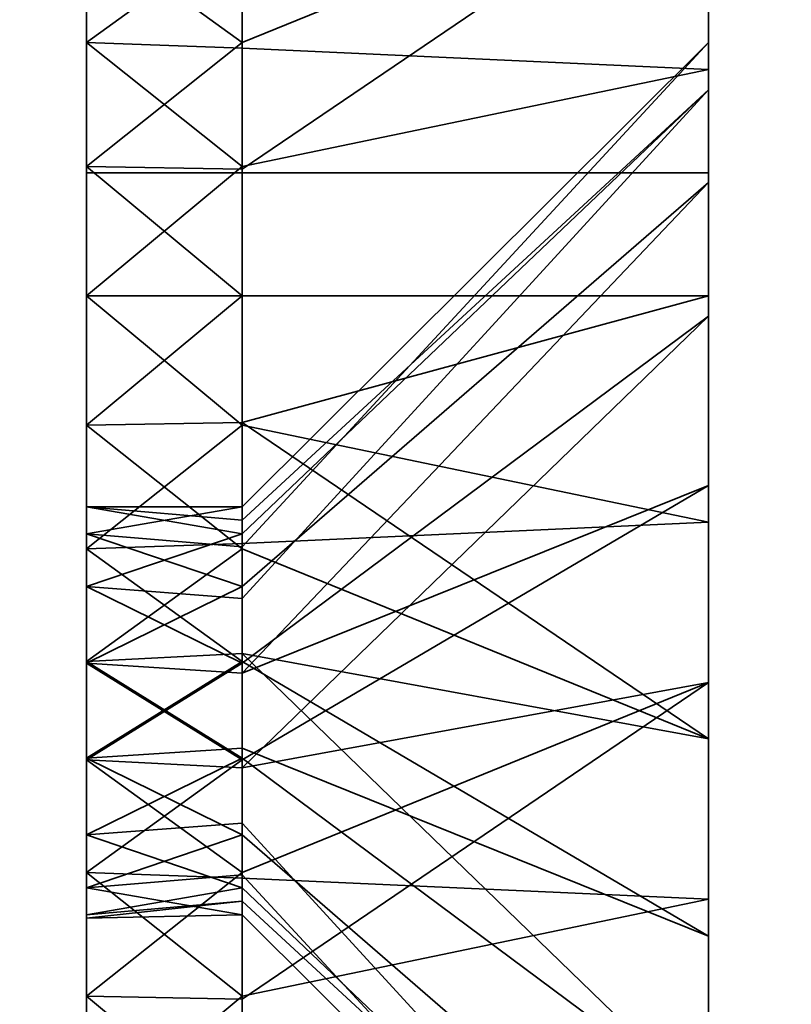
# Model space of a CAD drawing. Header units: millimetres. Extents: x -625 to 3625, y -115 to 71.
# Tile 957 of 1056: x 3405 to 3409, y -26 to -21. Entities that reach past the tile are written whole.
import ezdxf

# ---------------------------------------------------------------- set-up
doc = ezdxf.new("R2010")
doc.units = ezdxf.units.MM
doc.layers.add('151', color=7, linetype='Continuous', true_color=0xffffff)

# ---------------------------------------------------------------- blocks, each defined once
blk = doc.blocks.new('UG_SURFACE_003')
at = {"layer": '151', "color": 252, "linetype": 'Continuous', "lineweight": 35}
for points in [[(3625, -31, 2234.9999), (3625, 69, 2234.9999), (2275.0001, 69, 2234.9999), (2275.0001, -31, 2234.9999)], [(2425, -31, 2085), (2425, 69, 2085), (3474.9999, 69, 2085), (3474.9999, -31, 2085)]]:
    blk.add_3dface(points, dxfattribs=at)
blk = doc.blocks.new('UG_SURFACE_152')
at = {"layer": '151', "color": 252, "linetype": 'Continuous', "lineweight": 35}
for points in [[(3405.4999, -14.5, 413), (3405.4999, -21.2798, 347.7407), (3405.4999, -24.7366, 410.5729), (3405.4999, -23.9019, 411.5)], [(3405.4999, -23.9019, 411.5), (3405.4999, -23.5164, 412.6864), (3405.4999, -14.5, 413)], [(3405.4999, -23.5164, 412.6864), (3405.4999, -23.6468, 413.927), (3405.4999, -15.4134, 417.5922), (3405.4999, -14.5, 413)], [(3405.4999, -23.1237, 342.0655), (3405.4999, -21.8763, 342.0655), (3405.4999, -14.5, 328), (3405.4999, -31.5, 328)], [(3405.4999, -21.8763, 342.0655), (3405.4999, -20.7366, 342.573), (3405.4999, -14.5, 328)], [(3405.4999, -20.2706, 347.0074), (3405.4999, -21.2798, 347.7407), (3405.4999, -14.5, 413)], [(3405.4999, -14.5, 328), (3405.4999, -14.5, 277), (3405.4999, -23.6468, 277.927), (3405.4999, -24.2706, 279.0074)], [(3405.4999, -23.9019, 275.5), (3405.4999, -23.5164, 276.6864), (3405.4999, -14.5, 277), (3405.4999, -15.4134, 272.4078)], [(3405.4999, -23.5164, 276.6864), (3405.4999, -23.6468, 277.927), (3405.4999, -14.5, 277)], [(3405.4999, -31.5, 328), (3405.4999, -14.5, 328), (3405.4999, -25.2798, 279.7406), (3405.4999, -26.5, 280)], [(3405.4999, -24.2706, 279.0074), (3405.4999, -25.2798, 279.7406), (3405.4999, -14.5, 328)], [(3408.5, -14.5, 413), (3408.5, -21.2788, 413.5488), (3408.5, -21.507, 411.3777)], [(3408.5, -21.507, 411.3777), (3408.5, -22.5985, 409.4871), (3408.5, -19.4141, 349.2473), (3408.5, -14.5, 413)], [(3408.5, -21.9534, 415.625), (3408.5, -21.2788, 413.5488), (3408.5, -14.5, 413), (3408.5, -15.4134, 417.5922)], [(3408.5, -29.5, 328), (3408.5, -14.5, 328), (3408.5, -20.3646, 340.2039), (3408.5, -22.5, 339.75)], [(3408.5, -15.4134, 272.4078), (3408.5, -14.5, 277), (3408.5, -21.2788, 277.5488), (3408.5, -21.507, 275.3777)], [(3408.5, -14.5, 277), (3408.5, -14.5, 328), (3408.5, -23.4141, 281.2473), (3408.5, -21.9534, 279.625)], [(3408.5, -21.9534, 279.625), (3408.5, -21.2788, 277.5488), (3408.5, -14.5, 277)], [(3408.5, -26.5, 282.25), (3408.5, -25.4085, 282.1353), (3408.5, -14.5, 328), (3408.5, -29.5, 328)], [(3408.5, -25.4085, 282.1353), (3408.5, -23.4141, 281.2473), (3408.5, -14.5, 328)], [(3405.4999, -18.0147, 421.4853), (3405.4999, -15.4134, 417.5922), (3405.4999, -23.6468, 413.927), (3405.4999, -24.2706, 415.0074)], [(3405.4999, -15.4134, 272.4078), (3405.4999, -18.0147, 268.5147), (3405.4999, -24.7366, 274.5729), (3405.4999, -23.9019, 275.5)], [(3408.5, -15.4134, 417.5922), (3408.5, -18.0147, 421.4853), (3408.5, -23.4141, 417.2473), (3408.5, -21.9534, 415.625)], [(3408.5, -21.507, 275.3777), (3408.5, -22.5985, 273.4871), (3408.5, -18.0147, 268.5147), (3408.5, -15.4134, 272.4078)], [(3405.4999, -24.2706, 415.0074), (3405.4999, -25.2798, 415.7406), (3405.4999, -21.9078, 424.0865), (3405.4999, -18.0147, 421.4853)], [(3405.4999, -25.8763, 274.0656), (3405.4999, -24.7366, 274.5729), (3405.4999, -18.0147, 268.5147), (3405.4999, -21.9078, 265.9135)], [(3405.4999, -21.9078, 424.0865), (3408.5, -21.9078, 424.0865), (3408.5, -18.0147, 421.4853), (3405.4999, -18.0147, 421.4853)], [(3408.5, -21.9078, 265.9135), (3405.4999, -21.9078, 265.9135), (3405.4999, -18.0147, 268.5147), (3408.5, -18.0147, 268.5147)], [(3408.5, -25.4085, 418.1353), (3408.5, -23.4141, 417.2473), (3408.5, -18.0147, 421.4853), (3408.5, -21.9078, 424.0865)], [(3408.5, -22.5985, 273.4871), (3408.5, -24.3646, 272.2039), (3408.5, -21.9078, 265.9135), (3408.5, -18.0147, 268.5147)], [(3406.25, -20.7752, 342.626), (3406.25, -21.2798, 342.2594), (3408.5, -20.3646, 340.2039), (3408.5, -18.5985, 341.4871)], [(3406.25, -21.3065, 347.6807), (3406.25, -20.7366, 347.427), (3408.5, -19.4141, 349.2473), (3408.5, -21.4085, 350.1353)], [(3408.5, -21.4085, 350.1353), (3408.5, -19.4141, 349.2473), (3408.5, -24.3646, 408.2039)], [(3408.5, -22.5985, 409.4871), (3408.5, -24.3646, 408.2039), (3408.5, -19.4141, 349.2473)], [(3406.25, -20.7366, 347.427), (3405.4999, -21.2798, 347.7407), (3405.4999, -20.2706, 347.0074)], [(3408.5, -20.3646, 340.2039), (3406.25, -21.2798, 342.2594), (3406.25, -21.8899, 342.1297)], [(3406.25, -21.8899, 342.1297), (3406.25, -22.5, 342), (3408.5, -22.5, 339.75), (3408.5, -20.3646, 340.2039)], [(3406.25, -21.2798, 342.2594), (3405.4999, -20.7366, 342.573), (3405.4999, -21.8763, 342.0655)], [(3406.25, -20.7366, 347.427), (3406.25, -21.3065, 347.6807), (3405.4999, -21.2798, 347.7407)], [(3406.25, -21.2798, 342.2594), (3406.25, -20.7752, 342.626), (3405.4999, -20.7366, 342.573)], [(3405.4999, -25.8763, 410.0656), (3405.4999, -21.2798, 347.7407), (3405.4999, -22.5, 348)], [(3405.4999, -25.8763, 410.0656), (3405.4999, -24.7366, 410.5729), (3405.4999, -21.2798, 347.7407)], [(3405.4999, -21.8763, 342.0655), (3406.25, -21.8899, 342.1297), (3406.25, -21.2798, 342.2594)], [(3405.4999, -22.5, 348), (3405.4999, -21.2798, 347.7407), (3406.25, -21.8763, 347.9345)], [(3405.4999, -21.2798, 347.7407), (3406.25, -21.3065, 347.6807), (3406.25, -21.8763, 347.9345)], [(3408.5, -21.507, 275.3777), (3408.5, -21.2788, 277.5488), (3406.25, -23.5164, 277.3136), (3406.25, -23.5816, 276.6933)], [(3408.5, -21.2788, 277.5488), (3408.5, -21.9534, 279.625), (3406.25, -23.9019, 278.5), (3406.25, -23.7092, 277.9068)], [(3406.25, -23.7092, 277.9068), (3406.25, -23.5164, 277.3136), (3408.5, -21.2788, 277.5488)], [(3408.5, -21.507, 411.3777), (3408.5, -21.2788, 413.5488), (3406.25, -23.5164, 413.3136), (3406.25, -23.5816, 412.6933)], [(3408.5, -21.2788, 413.5488), (3408.5, -21.9534, 415.625), (3406.25, -23.9019, 414.5), (3406.25, -23.7092, 413.9068)], [(3406.25, -23.7092, 413.9068), (3406.25, -23.5164, 413.3136), (3408.5, -21.2788, 413.5488)], [(3408.5, -21.4085, 350.1353), (3406.25, -21.8763, 347.9345), (3406.25, -21.3065, 347.6807)], [(3406.25, -22.5, 348), (3406.25, -21.8763, 347.9345), (3408.5, -21.4085, 350.1353), (3408.5, -22.5, 350.25)], [(3408.5, -22.5, 350.25), (3408.5, -21.4085, 350.1353), (3408.5, -24.3646, 408.2039)], [(3408.5, -21.507, 275.3777), (3406.25, -23.6468, 276.0729), (3406.25, -23.9587, 275.5328)], [(3406.25, -23.5816, 276.6933), (3406.25, -23.6468, 276.0729), (3408.5, -21.507, 275.3777)], [(3406.25, -23.9587, 275.5328), (3406.25, -24.2706, 274.9926), (3408.5, -22.5985, 273.4871), (3408.5, -21.507, 275.3777)], [(3408.5, -21.507, 411.3777), (3406.25, -23.6468, 412.073), (3406.25, -23.9587, 411.5328)], [(3406.25, -23.5816, 412.6933), (3406.25, -23.6468, 412.073), (3408.5, -21.507, 411.3777)], [(3406.25, -23.9587, 411.5328), (3406.25, -24.2706, 410.9926), (3408.5, -22.5985, 409.4871), (3408.5, -21.507, 411.3777)], [(3405.4999, -21.8763, 342.0655), (3405.4999, -23.1237, 342.0655), (3406.25, -22.5, 342)], [(3406.25, -21.8763, 347.9345), (3406.25, -22.5, 348), (3405.4999, -22.5, 348)], [(3406.25, -22.5, 342), (3406.25, -21.8899, 342.1297), (3405.4999, -21.8763, 342.0655)], [(3405.4999, -26.5, 425), (3405.4999, -21.9078, 424.0865), (3405.4999, -25.2798, 415.7406), (3405.4999, -26.5, 416)], [(3405.4999, -27.1237, 274.0656), (3405.4999, -25.8763, 274.0656), (3405.4999, -21.9078, 265.9135), (3405.4999, -26.5, 265)], [(3405.4999, -26.5, 425), (3408.5, -26.5, 425), (3408.5, -21.9078, 424.0865), (3405.4999, -21.9078, 424.0865)], [(3408.5, -26.5, 265), (3405.4999, -26.5, 265), (3405.4999, -21.9078, 265.9135), (3408.5, -21.9078, 265.9135)], [(3408.5, -26.5, 418.25), (3408.5, -25.4085, 418.1353), (3408.5, -21.9078, 424.0865), (3408.5, -26.5, 425)], [(3408.5, -26.5, 265), (3408.5, -21.9078, 265.9135), (3408.5, -24.3646, 272.2039), (3408.5, -26.5, 271.75)], [(3406.25, -24.3193, 278.9635), (3406.25, -23.9019, 278.5), (3408.5, -21.9534, 279.625), (3408.5, -23.4141, 281.2473)], [(3406.25, -24.3193, 414.9635), (3406.25, -23.9019, 414.5), (3408.5, -21.9534, 415.625), (3408.5, -23.4141, 417.2473)], [(3405.4999, -22.5, 348), (3405.4999, -23.7202, 347.7407), (3405.4999, -27.1237, 410.0656), (3405.4999, -25.8763, 410.0656)], [(3405.4999, -22.5, 348), (3406.25, -22.5, 348), (3406.25, -23.1237, 347.9345)], [(3406.25, -23.1237, 347.9345), (3405.4999, -23.7202, 347.7407), (3405.4999, -22.5, 348)], [(3405.4999, -23.1237, 342.0655), (3406.25, -23.1101, 342.1297), (3406.25, -22.5, 342)], [(3408.5, -22.5, 350.25), (3408.5, -23.5915, 350.1353), (3406.25, -23.1237, 347.9345), (3406.25, -22.5, 348)], [(3408.5, -22.5, 339.75), (3406.25, -22.5, 342), (3406.25, -23.1101, 342.1297)], [(3406.25, -23.1101, 342.1297), (3406.25, -23.7202, 342.2594), (3408.5, -24.6354, 340.2039), (3408.5, -22.5, 339.75)], [(3408.5, -24.3646, 408.2039), (3408.5, -26.5, 407.75), (3408.5, -23.5915, 350.1353), (3408.5, -22.5, 350.25)], [(3408.5, -22.5, 339.75), (3408.5, -24.6354, 340.2039), (3408.5, -29.5, 328)], [(3408.5, -22.5985, 273.4871), (3406.25, -24.2706, 274.9926), (3406.25, -24.7752, 274.626)], [(3406.25, -24.7752, 274.626), (3406.25, -25.2798, 274.2594), (3408.5, -24.3646, 272.2039), (3408.5, -22.5985, 273.4871)], [(3408.5, -22.5985, 409.4871), (3406.25, -24.2706, 410.9926), (3406.25, -24.7752, 410.626)], [(3406.25, -24.7752, 410.626), (3406.25, -25.2798, 410.2594), (3408.5, -24.3646, 408.2039), (3408.5, -22.5985, 409.4871)], [(3406.25, -23.7202, 342.2594), (3406.25, -23.1101, 342.1297), (3405.4999, -23.1237, 342.0655)], [(3405.4999, -31.5, 328), (3405.4999, -24.2634, 342.573), (3405.4999, -23.1237, 342.0655)], [(3405.4999, -23.1237, 342.0655), (3405.4999, -24.2634, 342.573), (3406.25, -23.7202, 342.2594)], [(3406.25, -23.1237, 347.9345), (3406.25, -23.6935, 347.6807), (3405.4999, -23.7202, 347.7407)], [(3406.25, -23.6935, 347.6807), (3406.25, -23.1237, 347.9345), (3408.5, -23.5915, 350.1353)], [(3408.5, -23.4141, 281.2473), (3406.25, -24.7366, 279.4271), (3406.25, -24.3193, 278.9635)], [(3406.25, -25.3065, 279.6808), (3406.25, -24.7366, 279.4271), (3408.5, -23.4141, 281.2473), (3408.5, -25.4085, 282.1353)], [(3408.5, -23.4141, 417.2473), (3406.25, -24.7366, 415.4271), (3406.25, -24.3193, 414.9635)], [(3406.25, -25.3065, 415.6807), (3406.25, -24.7366, 415.4271), (3408.5, -23.4141, 417.2473), (3408.5, -25.4085, 418.1353)], [(3405.4999, -23.5164, 276.6864), (3405.4999, -23.9019, 275.5), (3406.25, -23.6468, 276.0729)], [(3405.4999, -23.6468, 277.927), (3405.4999, -23.5164, 276.6864), (3406.25, -23.5164, 277.3136)], [(3405.4999, -23.5164, 276.6864), (3406.25, -23.5816, 276.6933), (3406.25, -23.5164, 277.3136)], [(3406.25, -23.5164, 277.3136), (3406.25, -23.7092, 277.9068), (3405.4999, -23.6468, 277.927)], [(3406.25, -23.6468, 276.0729), (3406.25, -23.5816, 276.6933), (3405.4999, -23.5164, 276.6864)], [(3406.25, -23.6468, 412.073), (3405.4999, -23.5164, 412.6864), (3405.4999, -23.9019, 411.5)], [(3405.4999, -23.5164, 412.6864), (3406.25, -23.5816, 412.6933), (3406.25, -23.5164, 413.3136)], [(3406.25, -23.5164, 413.3136), (3405.4999, -23.6468, 413.927), (3405.4999, -23.5164, 412.6864)], [(3406.25, -23.5164, 413.3136), (3406.25, -23.7092, 413.9068), (3405.4999, -23.6468, 413.927)], [(3406.25, -23.6468, 412.073), (3406.25, -23.5816, 412.6933), (3405.4999, -23.5164, 412.6864)], [(3408.5, -23.5915, 350.1353), (3408.5, -25.5859, 349.2473), (3406.25, -24.2634, 347.427), (3406.25, -23.6935, 347.6807)], [(3408.5, -26.5, 407.75), (3408.5, -25.5859, 349.2473), (3408.5, -23.5915, 350.1353)], [(3405.4999, -23.9019, 275.5), (3406.25, -23.9587, 275.5328), (3406.25, -23.6468, 276.0729)], [(3405.4999, -24.2706, 279.0074), (3405.4999, -23.6468, 277.927), (3406.25, -23.9019, 278.5)], [(3405.4999, -23.6468, 277.927), (3406.25, -23.7092, 277.9068), (3406.25, -23.9019, 278.5)], [(3405.4999, -23.9019, 411.5), (3406.25, -23.9587, 411.5328), (3406.25, -23.6468, 412.073)], [(3405.4999, -23.6468, 413.927), (3406.25, -23.7092, 413.9068), (3406.25, -23.9019, 414.5)], [(3406.25, -23.9019, 414.5), (3405.4999, -24.2706, 415.0074), (3405.4999, -23.6468, 413.927)], [(3405.4999, -23.7202, 347.7407), (3406.25, -23.6935, 347.6807), (3406.25, -24.2634, 347.427)], [(3405.4999, -23.7202, 347.7407), (3405.4999, -28.2634, 410.5729), (3405.4999, -27.1237, 410.0656)], [(3405.4999, -29.4836, 412.6864), (3405.4999, -23.7202, 347.7407), (3405.4999, -31.5, 425)], [(3405.4999, -29.4836, 412.6864), (3405.4999, -29.0981, 411.5), (3405.4999, -23.7202, 347.7407)], [(3405.4999, -29.0981, 411.5), (3405.4999, -28.2634, 410.5729), (3405.4999, -23.7202, 347.7407)], [(3405.4999, -31.5, 425), (3405.4999, -23.7202, 347.7407), (3405.4999, -24.7294, 347.0074)], [(3405.4999, -24.7294, 347.0074), (3405.4999, -23.7202, 347.7407), (3406.25, -24.2634, 347.427)], [(3405.4999, -24.2634, 342.573), (3406.25, -24.2248, 342.626), (3406.25, -23.7202, 342.2594)], [(3408.5, -26.4015, 341.4871), (3408.5, -24.6354, 340.2039), (3406.25, -23.7202, 342.2594), (3406.25, -24.2248, 342.626)], [(3406.25, -24.2706, 274.9926), (3405.4999, -23.9019, 275.5), (3405.4999, -24.7366, 274.5729)], [(3406.25, -23.9019, 278.5), (3406.25, -24.3193, 278.9635), (3405.4999, -24.2706, 279.0074)], [(3406.25, -24.2706, 274.9926), (3406.25, -23.9587, 275.5328), (3405.4999, -23.9019, 275.5)], [(3405.4999, -23.9019, 411.5), (3405.4999, -24.7366, 410.5729), (3406.25, -24.2706, 410.9926)], [(3406.25, -23.9019, 414.5), (3406.25, -24.3193, 414.9635), (3405.4999, -24.2706, 415.0074)], [(3406.25, -24.2706, 410.9926), (3406.25, -23.9587, 411.5328), (3405.4999, -23.9019, 411.5)], [(3406.25, -24.7294, 342.9926), (3406.25, -24.2248, 342.626), (3405.4999, -24.2634, 342.573)], [(3406.25, -24.2248, 342.626), (3406.25, -24.7294, 342.9926), (3408.5, -26.4015, 341.4871)], [(3405.4999, -25.0981, 343.5), (3405.4999, -24.2634, 342.573), (3405.4999, -31.5, 328)], [(3406.25, -24.7294, 342.9926), (3405.4999, -24.2634, 342.573), (3405.4999, -25.0981, 343.5)], [(3406.25, -24.2634, 347.427), (3406.25, -24.6807, 346.9635), (3405.4999, -24.7294, 347.0074)], [(3405.4999, -24.7366, 274.5729), (3406.25, -24.7752, 274.626), (3406.25, -24.2706, 274.9926)], [(3405.4999, -24.2706, 279.0074), (3406.25, -24.3193, 278.9635), (3406.25, -24.7366, 279.4271)], [(3406.25, -24.7366, 279.4271), (3405.4999, -25.2798, 279.7406), (3405.4999, -24.2706, 279.0074)], [(3405.4999, -24.7366, 410.5729), (3406.25, -24.7752, 410.626), (3406.25, -24.2706, 410.9926)], [(3405.4999, -25.2798, 415.7406), (3405.4999, -24.2706, 415.0074), (3406.25, -24.7366, 415.4271)], [(3405.4999, -24.2706, 415.0074), (3406.25, -24.3193, 414.9635), (3406.25, -24.7366, 415.4271)], [(3406.25, -24.6807, 346.9635), (3406.25, -24.2634, 347.427), (3408.5, -25.5859, 349.2473)], [(3408.5, -24.3646, 272.2039), (3406.25, -25.2798, 274.2594), (3406.25, -25.8899, 274.1297)], [(3406.25, -25.8899, 274.1297), (3406.25, -26.5, 274), (3408.5, -26.5, 271.75), (3408.5, -24.3646, 272.2039)], [(3408.5, -24.3646, 408.2039), (3406.25, -25.2798, 410.2594), (3406.25, -25.8899, 410.1297)], [(3406.25, -25.8899, 410.1297), (3406.25, -26.5, 410), (3408.5, -26.5, 407.75), (3408.5, -24.3646, 408.2039)], [(3408.5, -29.5, 328), (3408.5, -24.6354, 340.2039), (3408.5, -26.4015, 341.4871)], [(3405.4999, -24.7294, 347.0074), (3406.25, -24.6807, 346.9635), (3406.25, -25.0981, 346.5)], [(3408.5, -25.5859, 349.2473), (3408.5, -27.0466, 347.625), (3406.25, -25.0981, 346.5), (3406.25, -24.6807, 346.9635)], [(3405.4999, -31.5, 425), (3405.4999, -24.7294, 347.0074), (3405.4999, -25.3532, 345.9271)], [(3405.4999, -25.3532, 345.9271), (3405.4999, -24.7294, 347.0074), (3406.25, -25.0981, 346.5)], [(3405.4999, -25.0981, 343.5), (3406.25, -25.0413, 343.5328), (3406.25, -24.7294, 342.9926)], [(3406.25, -25.2798, 274.2594), (3405.4999, -24.7366, 274.5729), (3405.4999, -25.8763, 274.0656)], [(3406.25, -24.7366, 279.4271), (3406.25, -25.3065, 279.6808), (3405.4999, -25.2798, 279.7406)], [(3406.25, -25.2798, 274.2594), (3406.25, -24.7752, 274.626), (3405.4999, -24.7366, 274.5729)], [(3406.25, -25.2798, 410.2594), (3405.4999, -24.7366, 410.5729), (3405.4999, -25.8763, 410.0656)], [(3406.25, -24.7366, 415.4271), (3406.25, -25.3065, 415.6807), (3405.4999, -25.2798, 415.7406)], [(3406.25, -25.2798, 410.2594), (3406.25, -24.7752, 410.626), (3405.4999, -24.7366, 410.5729)], [(3408.5, -27.493, 343.3776), (3408.5, -26.4015, 341.4871), (3406.25, -24.7294, 342.9926), (3406.25, -25.0413, 343.5328)], [(3406.25, -25.3532, 344.0729), (3406.25, -25.0413, 343.5328), (3405.4999, -25.0981, 343.5)], [(3406.25, -25.0413, 343.5328), (3406.25, -25.3532, 344.0729), (3408.5, -27.493, 343.3776)], [(3405.4999, -25.4836, 344.6864), (3405.4999, -25.0981, 343.5), (3405.4999, -31.5, 328)], [(3406.25, -25.3532, 344.0729), (3405.4999, -25.0981, 343.5), (3405.4999, -25.4836, 344.6864)], [(3406.25, -25.0981, 346.5), (3406.25, -25.2908, 345.9068), (3405.4999, -25.3532, 345.9271)], [(3406.25, -25.2908, 345.9068), (3406.25, -25.0981, 346.5), (3408.5, -27.0466, 347.625), (3408.5, -27.7212, 345.5488)], [(3405.4999, -25.8763, 274.0656), (3406.25, -25.8899, 274.1297), (3406.25, -25.2798, 274.2594)], [(3405.4999, -26.5, 280), (3405.4999, -25.2798, 279.7406), (3406.25, -25.8763, 279.9344)], [(3405.4999, -25.2798, 279.7406), (3406.25, -25.3065, 279.6808), (3406.25, -25.8763, 279.9344)], [(3405.4999, -25.8763, 410.0656), (3406.25, -25.8899, 410.1297), (3406.25, -25.2798, 410.2594)], [(3405.4999, -26.5, 416), (3405.4999, -25.2798, 415.7406), (3406.25, -25.8763, 415.9344)], [(3405.4999, -25.2798, 415.7406), (3406.25, -25.3065, 415.6807), (3406.25, -25.8763, 415.9344)], [(3405.4999, -25.3532, 345.9271), (3406.25, -25.2908, 345.9068), (3406.25, -25.4836, 345.3136)], [(3408.5, -27.7212, 345.5488), (3406.25, -25.4836, 345.3136), (3406.25, -25.2908, 345.9068)], [(3408.5, -25.4085, 282.1353), (3406.25, -25.8763, 279.9344), (3406.25, -25.3065, 279.6808)], [(3408.5, -25.4085, 418.1353), (3406.25, -25.8763, 415.9344), (3406.25, -25.3065, 415.6807)], [(3405.4999, -25.3532, 345.9271), (3405.4999, -25.5, 345), (3405.4999, -31.5, 328), (3405.4999, -31.5, 425)], [(3406.25, -25.4836, 345.3136), (3405.4999, -25.5, 345), (3405.4999, -25.3532, 345.9271)], [(3405.4999, -25.4836, 344.6864), (3406.25, -25.4184, 344.6933), (3406.25, -25.3532, 344.0729)], [(3408.5, -27.493, 343.3776), (3406.25, -25.3532, 344.0729), (3406.25, -25.4184, 344.6933)], [(3406.25, -25.4184, 344.6933), (3405.4999, -25.4836, 344.6864), (3405.4999, -25.5, 345)], [(3405.4999, -25.5, 345), (3406.25, -25.4836, 345.3136), (3406.25, -25.4184, 344.6933)], [(3406.25, -26.5, 280), (3406.25, -25.8763, 279.9344), (3408.5, -25.4085, 282.1353), (3408.5, -26.5, 282.25)], [(3406.25, -26.5, 416), (3406.25, -25.8763, 415.9344), (3408.5, -25.4085, 418.1353), (3408.5, -26.5, 418.25)], [(3406.25, -25.4184, 344.6933), (3406.25, -25.4836, 345.3136), (3408.5, -27.7212, 345.5488), (3408.5, -27.493, 343.3776)], [(3405.4999, -31.5, 328), (3405.4999, -25.5, 345), (3405.4999, -25.4836, 344.6864)], [(3408.5, -26.5, 407.75), (3408.5, -28.6354, 408.2039), (3408.5, -25.5859, 349.2473)], [(3408.5, -28.6354, 408.2039), (3408.5, -29.5, 408.8321), (3408.5, -25.5859, 349.2473)], [(3408.5, -27.0466, 347.625), (3408.5, -25.5859, 349.2473), (3408.5, -29.5, 408.8321)], [(3405.4999, -25.8763, 274.0656), (3405.4999, -27.1237, 274.0656), (3406.25, -26.5, 274)], [(3406.25, -25.8763, 279.9344), (3406.25, -26.5, 280), (3405.4999, -26.5, 280)], [(3406.25, -26.5, 274), (3406.25, -25.8899, 274.1297), (3405.4999, -25.8763, 274.0656)], [(3405.4999, -25.8763, 410.0656), (3405.4999, -27.1237, 410.0656), (3406.25, -26.5, 410)], [(3406.25, -25.8763, 415.9344), (3406.25, -26.5, 416), (3405.4999, -26.5, 416)], [(3406.25, -26.5, 410), (3406.25, -25.8899, 410.1297), (3405.4999, -25.8763, 410.0656)]]:
    blk.add_3dface(points, dxfattribs=at)
blk = doc.blocks.new('UG_SURFACE_155')
at = {"layer": '151', "color": 252, "linetype": 'Continuous', "lineweight": 35}
for points in [[(3405.4999, -15.4134, 1852.5922), (3405.4999, -14.5, 1848), (3405.4999, -23.5164, 1847.6864), (3405.4999, -23.6468, 1848.927)], [(3405.4999, -14.5, 1763), (3405.4999, -31.5, 1763), (3405.4999, -23.1237, 1777.0655), (3405.4999, -21.8763, 1777.0655)], [(3405.4999, -14.5, 1848), (3405.4999, -23.9019, 1846.5), (3405.4999, -23.5164, 1847.6864)], [(3405.4999, -24.7366, 1845.5729), (3405.4999, -23.9019, 1846.5), (3405.4999, -14.5, 1848), (3405.4999, -21.2798, 1782.7406)], [(3405.4999, -21.8763, 1777.0655), (3405.4999, -20.7366, 1777.573), (3405.4999, -14.5, 1763)], [(3405.4999, -20.2706, 1782.0073), (3405.4999, -21.2798, 1782.7406), (3405.4999, -14.5, 1848)], [(3405.4999, -14.5, 1712), (3405.4999, -23.5164, 1711.6864), (3405.4999, -23.6468, 1712.9271)], [(3405.4999, -14.5, 1712), (3405.4999, -15.4134, 1707.4078), (3405.4999, -23.9019, 1710.5), (3405.4999, -23.5164, 1711.6864)], [(3405.4999, -23.6468, 1712.9271), (3405.4999, -24.2706, 1714.0074), (3405.4999, -14.5, 1763), (3405.4999, -14.5, 1712)], [(3405.4999, -31.5, 1763), (3405.4999, -14.5, 1763), (3405.4999, -25.2798, 1714.7406), (3405.4999, -26.5, 1715)], [(3405.4999, -24.2706, 1714.0074), (3405.4999, -25.2798, 1714.7406), (3405.4999, -14.5, 1763)], [(3408.5, -14.5, 1848), (3408.5, -21.2788, 1848.5488), (3408.5, -21.507, 1846.3776)], [(3408.5, -14.5, 1848), (3408.5, -15.4134, 1852.5922), (3408.5, -21.9534, 1850.625), (3408.5, -21.2788, 1848.5488)], [(3408.5, -20.3646, 1775.2039), (3408.5, -22.5, 1774.75), (3408.5, -29.5, 1763), (3408.5, -14.5, 1763)], [(3408.5, -21.507, 1846.3776), (3408.5, -22.5985, 1844.4871), (3408.5, -17.2788, 1780.5488), (3408.5, -14.5, 1848)], [(3408.5, -15.4134, 1707.4078), (3408.5, -14.5, 1712), (3408.5, -21.2788, 1712.5487), (3408.5, -21.507, 1710.3777)], [(3408.5, -26.5, 1717.25), (3408.5, -25.4085, 1717.1353), (3408.5, -14.5, 1763), (3408.5, -29.5, 1763)], [(3408.5, -14.5, 1712), (3408.5, -21.9534, 1714.625), (3408.5, -21.2788, 1712.5487)], [(3408.5, -25.4085, 1717.1353), (3408.5, -23.4141, 1716.2473), (3408.5, -14.5, 1763)], [(3408.5, -23.4141, 1716.2473), (3408.5, -21.9534, 1714.625), (3408.5, -14.5, 1712), (3408.5, -14.5, 1763)], [(3405.4999, -23.6468, 1848.927), (3405.4999, -24.2706, 1850.0074), (3405.4999, -18.0147, 1856.4852), (3405.4999, -15.4134, 1852.5922)], [(3405.4999, -24.7366, 1709.5729), (3405.4999, -23.9019, 1710.5), (3405.4999, -15.4134, 1707.4078), (3405.4999, -18.0147, 1703.5147)], [(3408.5, -23.4141, 1852.2474), (3408.5, -21.9534, 1850.625), (3408.5, -15.4134, 1852.5922), (3408.5, -18.0147, 1856.4852)], [(3408.5, -21.507, 1710.3777), (3408.5, -22.5985, 1708.487), (3408.5, -18.0147, 1703.5147), (3408.5, -15.4134, 1707.4078)], [(3408.5, -17.9534, 1782.625), (3408.5, -17.2788, 1780.5488), (3408.5, -22.5985, 1844.4871)], [(3408.5, -19.4141, 1784.2474), (3408.5, -17.9534, 1782.625), (3408.5, -22.5985, 1844.4871)], [(3405.4999, -24.2706, 1850.0074), (3405.4999, -25.2798, 1850.7407), (3405.4999, -21.9078, 1859.0865), (3405.4999, -18.0147, 1856.4852)], [(3405.4999, -25.8763, 1709.0656), (3405.4999, -24.7366, 1709.5729), (3405.4999, -18.0147, 1703.5147), (3405.4999, -21.9078, 1700.9134)], [(3405.4999, -21.9078, 1859.0865), (3408.5, -21.9078, 1859.0865), (3408.5, -18.0147, 1856.4852), (3405.4999, -18.0147, 1856.4852)], [(3408.5, -21.9078, 1700.9134), (3405.4999, -21.9078, 1700.9134), (3405.4999, -18.0147, 1703.5147), (3408.5, -18.0147, 1703.5147)], [(3408.5, -25.4085, 1853.1352), (3408.5, -23.4141, 1852.2474), (3408.5, -18.0147, 1856.4852), (3408.5, -21.9078, 1859.0865)], [(3408.5, -21.9078, 1700.9134), (3408.5, -18.0147, 1703.5147), (3408.5, -22.5985, 1708.487), (3408.5, -24.3646, 1707.2039)], [(3406.25, -21.3065, 1782.6807), (3406.25, -20.7366, 1782.4271), (3408.5, -19.4141, 1784.2474), (3408.5, -21.4085, 1785.1353)], [(3408.5, -19.4141, 1784.2474), (3408.5, -22.5985, 1844.4871), (3408.5, -24.3646, 1843.2039)], [(3408.5, -21.4085, 1785.1353), (3408.5, -19.4141, 1784.2474), (3408.5, -24.3646, 1843.2039)], [(3405.4999, -21.2798, 1782.7406), (3405.4999, -20.2706, 1782.0073), (3406.25, -20.7366, 1782.4271)], [(3408.5, -20.3646, 1775.2039), (3406.25, -21.2798, 1777.2593), (3406.25, -21.8899, 1777.1297)], [(3406.25, -20.7752, 1777.626), (3406.25, -21.2798, 1777.2593), (3408.5, -20.3646, 1775.2039)], [(3406.25, -21.8899, 1777.1297), (3406.25, -22.5, 1777), (3408.5, -22.5, 1774.75), (3408.5, -20.3646, 1775.2039)], [(3406.25, -21.2798, 1777.2593), (3405.4999, -20.7366, 1777.573), (3405.4999, -21.8763, 1777.0655)], [(3406.25, -20.7366, 1782.4271), (3406.25, -21.3065, 1782.6807), (3405.4999, -21.2798, 1782.7406)], [(3406.25, -21.2798, 1777.2593), (3406.25, -20.7752, 1777.626), (3405.4999, -20.7366, 1777.573)], [(3405.4999, -25.8763, 1845.0656), (3405.4999, -21.2798, 1782.7406), (3405.4999, -22.5, 1783)], [(3405.4999, -25.8763, 1845.0656), (3405.4999, -24.7366, 1845.5729), (3405.4999, -21.2798, 1782.7406)], [(3405.4999, -21.8763, 1777.0655), (3406.25, -21.8899, 1777.1297), (3406.25, -21.2798, 1777.2593)], [(3405.4999, -22.5, 1783), (3405.4999, -21.2798, 1782.7406), (3406.25, -21.8763, 1782.9344)], [(3405.4999, -21.2798, 1782.7406), (3406.25, -21.3065, 1782.6807), (3406.25, -21.8763, 1782.9344)], [(3408.5, -21.507, 1710.3777), (3408.5, -21.2788, 1712.5487), (3406.25, -23.5164, 1712.3135), (3406.25, -23.5816, 1711.6933)], [(3408.5, -21.2788, 1712.5487), (3408.5, -21.9534, 1714.625), (3406.25, -23.9019, 1713.5), (3406.25, -23.7092, 1712.9068)], [(3406.25, -23.7092, 1712.9068), (3406.25, -23.5164, 1712.3135), (3408.5, -21.2788, 1712.5487)], [(3408.5, -21.507, 1846.3776), (3408.5, -21.2788, 1848.5488), (3406.25, -23.5164, 1848.3136), (3406.25, -23.5816, 1847.6933)], [(3408.5, -21.2788, 1848.5488), (3408.5, -21.9534, 1850.625), (3406.25, -23.9019, 1849.4999), (3406.25, -23.7092, 1848.9068)], [(3406.25, -23.7092, 1848.9068), (3406.25, -23.5164, 1848.3136), (3408.5, -21.2788, 1848.5488)], [(3408.5, -21.4085, 1785.1353), (3406.25, -21.8763, 1782.9344), (3406.25, -21.3065, 1782.6807)], [(3406.25, -22.5, 1783), (3406.25, -21.8763, 1782.9344), (3408.5, -21.4085, 1785.1353), (3408.5, -22.5, 1785.2499)], [(3408.5, -22.5, 1785.2499), (3408.5, -21.4085, 1785.1353), (3408.5, -24.3646, 1843.2039)], [(3408.5, -21.507, 1710.3777), (3406.25, -23.6468, 1711.0729), (3406.25, -23.9587, 1710.5328)], [(3406.25, -23.5816, 1711.6933), (3406.25, -23.6468, 1711.0729), (3408.5, -21.507, 1710.3777)], [(3406.25, -23.9587, 1710.5328), (3406.25, -24.2706, 1709.9926), (3408.5, -22.5985, 1708.487), (3408.5, -21.507, 1710.3777)], [(3408.5, -21.507, 1846.3776), (3406.25, -23.6468, 1847.073), (3406.25, -23.9587, 1846.5328)], [(3406.25, -23.5816, 1847.6933), (3406.25, -23.6468, 1847.073), (3408.5, -21.507, 1846.3776)], [(3406.25, -23.9587, 1846.5328), (3406.25, -24.2706, 1845.9926), (3408.5, -22.5985, 1844.4871), (3408.5, -21.507, 1846.3776)], [(3405.4999, -21.8763, 1777.0655), (3405.4999, -23.1237, 1777.0655), (3406.25, -22.5, 1777)], [(3406.25, -21.8763, 1782.9344), (3406.25, -22.5, 1783), (3405.4999, -22.5, 1783)], [(3406.25, -22.5, 1777), (3406.25, -21.8899, 1777.1297), (3405.4999, -21.8763, 1777.0655)], [(3405.4999, -26.5, 1860), (3405.4999, -21.9078, 1859.0865), (3405.4999, -25.2798, 1850.7407), (3405.4999, -26.5, 1851)], [(3405.4999, -27.1237, 1709.0656), (3405.4999, -25.8763, 1709.0656), (3405.4999, -21.9078, 1700.9134), (3405.4999, -26.5, 1700)], [(3405.4999, -26.5, 1860), (3408.5, -26.5, 1860), (3408.5, -21.9078, 1859.0865), (3405.4999, -21.9078, 1859.0865)], [(3408.5, -26.5, 1700), (3405.4999, -26.5, 1700), (3405.4999, -21.9078, 1700.9134), (3408.5, -21.9078, 1700.9134)], [(3408.5, -26.5, 1853.25), (3408.5, -25.4085, 1853.1352), (3408.5, -21.9078, 1859.0865), (3408.5, -26.5, 1860)], [(3408.5, -24.3646, 1707.2039), (3408.5, -26.5, 1706.75), (3408.5, -26.5, 1700), (3408.5, -21.9078, 1700.9134)], [(3408.5, -21.9534, 1714.625), (3408.5, -23.4141, 1716.2473), (3406.25, -24.7366, 1714.427), (3406.25, -24.3193, 1713.9635)], [(3406.25, -24.3193, 1713.9635), (3406.25, -23.9019, 1713.5), (3408.5, -21.9534, 1714.625)], [(3408.5, -21.9534, 1850.625), (3408.5, -23.4141, 1852.2474), (3406.25, -24.7366, 1850.427), (3406.25, -24.3193, 1849.9635)], [(3406.25, -24.3193, 1849.9635), (3406.25, -23.9019, 1849.4999), (3408.5, -21.9534, 1850.625)], [(3405.4999, -22.5, 1783), (3405.4999, -23.7202, 1782.7406), (3405.4999, -27.1237, 1845.0656), (3405.4999, -25.8763, 1845.0656)], [(3405.4999, -22.5, 1783), (3406.25, -22.5, 1783), (3406.25, -23.1237, 1782.9344)], [(3406.25, -23.1237, 1782.9344), (3405.4999, -23.7202, 1782.7406), (3405.4999, -22.5, 1783)], [(3405.4999, -23.1237, 1777.0655), (3406.25, -23.1101, 1777.1297), (3406.25, -22.5, 1777)], [(3408.5, -22.5, 1785.2499), (3408.5, -23.5915, 1785.1353), (3406.25, -23.1237, 1782.9344), (3406.25, -22.5, 1783)], [(3408.5, -24.6354, 1775.2039), (3408.5, -22.5, 1774.75), (3406.25, -22.5, 1777), (3406.25, -23.1101, 1777.1297)], [(3408.5, -24.3646, 1843.2039), (3408.5, -26.5, 1842.75), (3408.5, -23.5915, 1785.1353), (3408.5, -22.5, 1785.2499)], [(3408.5, -29.5, 1763), (3408.5, -22.5, 1774.75), (3408.5, -24.6354, 1775.2039)], [(3408.5, -24.3646, 1707.2039), (3408.5, -22.5985, 1708.487), (3406.25, -24.2706, 1709.9926), (3406.25, -24.7752, 1709.626)], [(3408.5, -24.3646, 1843.2039), (3408.5, -22.5985, 1844.4871), (3406.25, -24.2706, 1845.9926), (3406.25, -24.7752, 1845.626)], [(3406.25, -23.7202, 1777.2593), (3406.25, -23.1101, 1777.1297), (3405.4999, -23.1237, 1777.0655)], [(3406.25, -23.1101, 1777.1297), (3406.25, -23.7202, 1777.2593), (3408.5, -24.6354, 1775.2039)], [(3405.4999, -31.5, 1763), (3405.4999, -24.2634, 1777.573), (3405.4999, -23.1237, 1777.0655)], [(3405.4999, -23.1237, 1777.0655), (3405.4999, -24.2634, 1777.573), (3406.25, -23.7202, 1777.2593)], [(3406.25, -23.1237, 1782.9344), (3406.25, -23.6935, 1782.6807), (3405.4999, -23.7202, 1782.7406)], [(3406.25, -23.6935, 1782.6807), (3406.25, -23.1237, 1782.9344), (3408.5, -23.5915, 1785.1353)], [(3406.25, -25.3065, 1714.6808), (3406.25, -24.7366, 1714.427), (3408.5, -23.4141, 1716.2473), (3408.5, -25.4085, 1717.1353)], [(3406.25, -25.3065, 1850.6807), (3406.25, -24.7366, 1850.427), (3408.5, -23.4141, 1852.2474), (3408.5, -25.4085, 1853.1352)], [(3405.4999, -23.5164, 1711.6864), (3405.4999, -23.9019, 1710.5), (3406.25, -23.6468, 1711.0729)], [(3405.4999, -23.5164, 1711.6864), (3406.25, -23.5816, 1711.6933), (3406.25, -23.5164, 1712.3135)], [(3406.25, -23.5164, 1712.3135), (3405.4999, -23.6468, 1712.9271), (3405.4999, -23.5164, 1711.6864)], [(3406.25, -23.5164, 1712.3135), (3406.25, -23.7092, 1712.9068), (3405.4999, -23.6468, 1712.9271)], [(3406.25, -23.6468, 1711.0729), (3406.25, -23.5816, 1711.6933), (3405.4999, -23.5164, 1711.6864)], [(3406.25, -23.6468, 1847.073), (3405.4999, -23.5164, 1847.6864), (3405.4999, -23.9019, 1846.5)], [(3405.4999, -23.5164, 1847.6864), (3406.25, -23.5816, 1847.6933), (3406.25, -23.5164, 1848.3136)], [(3406.25, -23.5164, 1848.3136), (3405.4999, -23.6468, 1848.927), (3405.4999, -23.5164, 1847.6864)], [(3406.25, -23.5164, 1848.3136), (3406.25, -23.7092, 1848.9068), (3405.4999, -23.6468, 1848.927)], [(3406.25, -23.6468, 1847.073), (3406.25, -23.5816, 1847.6933), (3405.4999, -23.5164, 1847.6864)], [(3408.5, -23.5915, 1785.1353), (3408.5, -25.5859, 1784.2474), (3406.25, -24.2634, 1782.4271), (3406.25, -23.6935, 1782.6807)], [(3408.5, -26.5, 1842.75), (3408.5, -25.5859, 1784.2474), (3408.5, -23.5915, 1785.1353)], [(3405.4999, -23.9019, 1710.5), (3406.25, -23.9587, 1710.5328), (3406.25, -23.6468, 1711.0729)], [(3405.4999, -24.2706, 1714.0074), (3405.4999, -23.6468, 1712.9271), (3406.25, -23.9019, 1713.5)], [(3405.4999, -23.6468, 1712.9271), (3406.25, -23.7092, 1712.9068), (3406.25, -23.9019, 1713.5)], [(3405.4999, -23.9019, 1846.5), (3406.25, -23.9587, 1846.5328), (3406.25, -23.6468, 1847.073)], [(3405.4999, -23.6468, 1848.927), (3406.25, -23.7092, 1848.9068), (3406.25, -23.9019, 1849.4999)], [(3406.25, -23.9019, 1849.4999), (3405.4999, -24.2706, 1850.0074), (3405.4999, -23.6468, 1848.927)], [(3405.4999, -23.7202, 1782.7406), (3406.25, -23.6935, 1782.6807), (3406.25, -24.2634, 1782.4271)], [(3405.4999, -23.7202, 1782.7406), (3405.4999, -28.2634, 1845.5729), (3405.4999, -27.1237, 1845.0656)], [(3405.4999, -23.7202, 1782.7406), (3405.4999, -29.0981, 1846.5), (3405.4999, -28.2634, 1845.5729)], [(3405.4999, -29.4836, 1847.6864), (3405.4999, -23.7202, 1782.7406), (3405.4999, -31.5, 1860)], [(3405.4999, -29.4836, 1847.6864), (3405.4999, -29.0981, 1846.5), (3405.4999, -23.7202, 1782.7406)], [(3405.4999, -31.5, 1860), (3405.4999, -23.7202, 1782.7406), (3405.4999, -24.7294, 1782.0073)], [(3406.25, -24.2634, 1782.4271), (3405.4999, -24.7294, 1782.0073), (3405.4999, -23.7202, 1782.7406)], [(3405.4999, -24.2634, 1777.573), (3406.25, -24.2248, 1777.626), (3406.25, -23.7202, 1777.2593)], [(3408.5, -24.6354, 1775.2039), (3406.25, -23.7202, 1777.2593), (3406.25, -24.2248, 1777.626)], [(3405.4999, -23.9019, 1710.5), (3405.4999, -24.7366, 1709.5729), (3406.25, -24.2706, 1709.9926)], [(3406.25, -23.9019, 1713.5), (3406.25, -24.3193, 1713.9635), (3405.4999, -24.2706, 1714.0074)], [(3406.25, -24.2706, 1709.9926), (3406.25, -23.9587, 1710.5328), (3405.4999, -23.9019, 1710.5)], [(3405.4999, -23.9019, 1846.5), (3405.4999, -24.7366, 1845.5729), (3406.25, -24.2706, 1845.9926)], [(3406.25, -23.9019, 1849.4999), (3406.25, -24.3193, 1849.9635), (3405.4999, -24.2706, 1850.0074)], [(3406.25, -24.2706, 1845.9926), (3406.25, -23.9587, 1846.5328), (3405.4999, -23.9019, 1846.5)], [(3406.25, -24.7294, 1777.9926), (3406.25, -24.2248, 1777.626), (3405.4999, -24.2634, 1777.573)], [(3406.25, -24.2248, 1777.626), (3406.25, -24.7294, 1777.9926), (3408.5, -26.4015, 1776.4871), (3408.5, -24.6354, 1775.2039)], [(3405.4999, -31.5, 1763), (3405.4999, -25.0981, 1778.5), (3405.4999, -24.2634, 1777.573)], [(3406.25, -24.7294, 1777.9926), (3405.4999, -24.2634, 1777.573), (3405.4999, -25.0981, 1778.5)], [(3406.25, -24.2634, 1782.4271), (3406.25, -24.6807, 1781.9635), (3405.4999, -24.7294, 1782.0073)], [(3405.4999, -24.7366, 1709.5729), (3406.25, -24.7752, 1709.626), (3406.25, -24.2706, 1709.9926)], [(3405.4999, -25.2798, 1714.7406), (3405.4999, -24.2706, 1714.0074), (3406.25, -24.7366, 1714.427)], [(3405.4999, -24.2706, 1714.0074), (3406.25, -24.3193, 1713.9635), (3406.25, -24.7366, 1714.427)], [(3405.4999, -24.7366, 1845.5729), (3406.25, -24.7752, 1845.626), (3406.25, -24.2706, 1845.9926)], [(3405.4999, -25.2798, 1850.7407), (3405.4999, -24.2706, 1850.0074), (3406.25, -24.7366, 1850.427)], [(3405.4999, -24.2706, 1850.0074), (3406.25, -24.3193, 1849.9635), (3406.25, -24.7366, 1850.427)], [(3406.25, -24.6807, 1781.9635), (3406.25, -24.2634, 1782.4271), (3408.5, -25.5859, 1784.2474)], [(3408.5, -24.3646, 1707.2039), (3406.25, -25.2798, 1709.2594), (3406.25, -25.8899, 1709.1297)], [(3406.25, -24.7752, 1709.626), (3406.25, -25.2798, 1709.2594), (3408.5, -24.3646, 1707.2039)], [(3406.25, -25.8899, 1709.1297), (3406.25, -26.5, 1709), (3408.5, -26.5, 1706.75), (3408.5, -24.3646, 1707.2039)], [(3408.5, -24.3646, 1843.2039), (3406.25, -25.2798, 1845.2593), (3406.25, -25.8899, 1845.1297)], [(3406.25, -24.7752, 1845.626), (3406.25, -25.2798, 1845.2593), (3408.5, -24.3646, 1843.2039)], [(3406.25, -25.8899, 1845.1297), (3406.25, -26.5, 1845), (3408.5, -26.5, 1842.75), (3408.5, -24.3646, 1843.2039)], [(3408.5, -24.6354, 1775.2039), (3408.5, -26.4015, 1776.4871), (3408.5, -29.5, 1763)], [(3405.4999, -24.7294, 1782.0073), (3406.25, -24.6807, 1781.9635), (3406.25, -25.0981, 1781.5)], [(3408.5, -25.5859, 1784.2474), (3408.5, -27.0466, 1782.625), (3406.25, -25.0981, 1781.5), (3406.25, -24.6807, 1781.9635)], [(3405.4999, -31.5, 1860), (3405.4999, -24.7294, 1782.0073), (3405.4999, -25.3532, 1780.9271)], [(3406.25, -25.0981, 1781.5), (3405.4999, -25.3532, 1780.9271), (3405.4999, -24.7294, 1782.0073)], [(3405.4999, -25.0981, 1778.5), (3406.25, -25.0413, 1778.5327), (3406.25, -24.7294, 1777.9926)], [(3406.25, -25.2798, 1709.2594), (3405.4999, -24.7366, 1709.5729), (3405.4999, -25.8763, 1709.0656)], [(3406.25, -24.7366, 1714.427), (3406.25, -25.3065, 1714.6808), (3405.4999, -25.2798, 1714.7406)], [(3406.25, -25.2798, 1709.2594), (3406.25, -24.7752, 1709.626), (3405.4999, -24.7366, 1709.5729)], [(3406.25, -25.2798, 1845.2593), (3405.4999, -24.7366, 1845.5729), (3405.4999, -25.8763, 1845.0656)], [(3406.25, -24.7366, 1850.427), (3406.25, -25.3065, 1850.6807), (3405.4999, -25.2798, 1850.7407)], [(3406.25, -25.2798, 1845.2593), (3406.25, -24.7752, 1845.626), (3405.4999, -24.7366, 1845.5729)], [(3408.5, -27.493, 1778.3777), (3408.5, -26.4015, 1776.4871), (3406.25, -24.7294, 1777.9926), (3406.25, -25.0413, 1778.5327)], [(3406.25, -25.3532, 1779.073), (3406.25, -25.0413, 1778.5327), (3405.4999, -25.0981, 1778.5)], [(3406.25, -25.0413, 1778.5327), (3406.25, -25.3532, 1779.073), (3408.5, -27.493, 1778.3777)], [(3405.4999, -25.4836, 1779.6865), (3405.4999, -25.0981, 1778.5), (3405.4999, -31.5, 1763)], [(3405.4999, -25.0981, 1778.5), (3405.4999, -25.4836, 1779.6865), (3406.25, -25.3532, 1779.073)], [(3406.25, -25.0981, 1781.5), (3406.25, -25.2908, 1780.9068), (3405.4999, -25.3532, 1780.9271)], [(3406.25, -25.2908, 1780.9068), (3406.25, -25.0981, 1781.5), (3408.5, -27.0466, 1782.625), (3408.5, -27.7212, 1780.5488)], [(3405.4999, -25.8763, 1709.0656), (3406.25, -25.8899, 1709.1297), (3406.25, -25.2798, 1709.2594)], [(3405.4999, -26.5, 1715), (3405.4999, -25.2798, 1714.7406), (3406.25, -25.8763, 1714.9345)], [(3405.4999, -25.2798, 1714.7406), (3406.25, -25.3065, 1714.6808), (3406.25, -25.8763, 1714.9345)], [(3405.4999, -25.8763, 1845.0656), (3406.25, -25.8899, 1845.1297), (3406.25, -25.2798, 1845.2593)], [(3405.4999, -26.5, 1851), (3405.4999, -25.2798, 1850.7407), (3406.25, -25.8763, 1850.9344)], [(3405.4999, -25.2798, 1850.7407), (3406.25, -25.3065, 1850.6807), (3406.25, -25.8763, 1850.9344)], [(3405.4999, -25.3532, 1780.9271), (3406.25, -25.2908, 1780.9068), (3406.25, -25.4836, 1780.3136)], [(3408.5, -27.7212, 1780.5488), (3406.25, -25.4836, 1780.3136), (3406.25, -25.2908, 1780.9068)], [(3408.5, -25.4085, 1717.1353), (3406.25, -25.8763, 1714.9345), (3406.25, -25.3065, 1714.6808)], [(3408.5, -25.4085, 1853.1352), (3406.25, -25.8763, 1850.9344), (3406.25, -25.3065, 1850.6807)], [(3405.4999, -25.3532, 1780.9271), (3405.4999, -25.5, 1780), (3405.4999, -31.5, 1763), (3405.4999, -31.5, 1860)], [(3406.25, -25.4836, 1780.3136), (3405.4999, -25.5, 1780), (3405.4999, -25.3532, 1780.9271)], [(3405.4999, -25.4836, 1779.6865), (3406.25, -25.4184, 1779.6932), (3406.25, -25.3532, 1779.073)], [(3408.5, -27.493, 1778.3777), (3406.25, -25.3532, 1779.073), (3406.25, -25.4184, 1779.6932)], [(3406.25, -25.4184, 1779.6932), (3405.4999, -25.4836, 1779.6865), (3405.4999, -25.5, 1780)], [(3405.4999, -25.5, 1780), (3406.25, -25.4836, 1780.3136), (3406.25, -25.4184, 1779.6932)], [(3406.25, -26.5, 1715), (3406.25, -25.8763, 1714.9345), (3408.5, -25.4085, 1717.1353), (3408.5, -26.5, 1717.25)], [(3406.25, -26.5, 1851), (3406.25, -25.8763, 1850.9344), (3408.5, -25.4085, 1853.1352), (3408.5, -26.5, 1853.25)], [(3406.25, -25.4184, 1779.6932), (3406.25, -25.4836, 1780.3136), (3408.5, -27.7212, 1780.5488), (3408.5, -27.493, 1778.3777)], [(3405.4999, -31.5, 1763), (3405.4999, -25.5, 1780), (3405.4999, -25.4836, 1779.6865)], [(3408.5, -26.5, 1842.75), (3408.5, -27.0466, 1782.625), (3408.5, -25.5859, 1784.2474)], [(3405.4999, -25.8763, 1709.0656), (3405.4999, -27.1237, 1709.0656), (3406.25, -26.5, 1709)], [(3406.25, -25.8763, 1714.9345), (3406.25, -26.5, 1715), (3405.4999, -26.5, 1715)], [(3406.25, -26.5, 1709), (3406.25, -25.8899, 1709.1297), (3405.4999, -25.8763, 1709.0656)], [(3405.4999, -25.8763, 1845.0656), (3405.4999, -27.1237, 1845.0656), (3406.25, -26.5, 1845)], [(3406.25, -25.8763, 1850.9344), (3406.25, -26.5, 1851), (3405.4999, -26.5, 1851)], [(3406.25, -26.5, 1845), (3406.25, -25.8899, 1845.1297), (3405.4999, -25.8763, 1845.0656)]]:
    blk.add_3dface(points, dxfattribs=at)
blk = doc.blocks.new('UG_SURFACE_157')
at = {"layer": '151', "color": 43, "linetype": 'Continuous', "lineweight": 35}
for points in [[(2490.9999, -49, 2017), (3408.9999, -49, 2017), (3408.9999, 0, 2017), (2490.9999, 0, 2017)], [(2490.9999, -47), (2490.9999, -2), (3408.9999, -2), (3408.9999, -47)]]:
    blk.add_3dface(points, dxfattribs=at)
blk = doc.blocks.new('UG_SURFACE_169')
at = {"layer": '151', "color": 14, "linetype": 'Continuous', "lineweight": 35}
for points in [[(3456.3, -34.75, 2064.8), (3456.3, -5.75, 2064.8), (2443.7001, -5.75, 2064.8), (2443.7001, -34.75, 2064.8)], [(3452.25, -8.5, 2060.75), (3452.25, -46.75, 2060.75), (2447.7501, -46.75, 2060.75), (2447.7501, -8.5, 2060.75)]]:
    blk.add_3dface(points, dxfattribs=at)
blk = doc.blocks.new('UG_SURFACE_170')
at = {"layer": '151', "color": 7, "linetype": 'Continuous', "lineweight": 35}
for points in [[(2447.7501, -8.75, 2060.75), (2447.7501, -46.75, 2060.75), (3452.25, -46.75, 2060.75), (3452.25, -8.75, 2060.75)], [(3451.9999, -8.75, 2060.4999), (3451.9999, -46.75, 2060.4999), (2448, -46.75, 2060.4999), (2448, -8.75, 2060.4999)]]:
    blk.add_3dface(points, dxfattribs=at)
blk = doc.blocks.new('UG_SURFACE_178')
at = {"layer": '151', "color": 31, "linetype": 'Continuous', "lineweight": 35}
for points in [[(3460.7501, -34.75, 2069.2501), (3460.7501, 50.25, 2069.2501), (2439.25, 50.25, 2069.2501), (2439.25, -34.75, 2069.2501)], [(3412.75, 3.25, 2021.25), (3412.75, -44.75, 2021.25), (2487.2501, -44.75, 2021.25), (2487.2501, 3.25, 2021.25)], [(3456.25, -3.75, 2064.75), (3456.25, -34.75, 2064.75), (2443.7499, -34.75, 2064.75), (2443.7499, -3.75, 2064.75)], [(3451.75, -44.75, 2060.25), (3451.75, -3.75, 2060.25), (2448.2501, -3.75, 2060.25), (2448.2501, -44.75, 2060.25)]]:
    blk.add_3dface(points, dxfattribs=at)
blk = doc.blocks.new('UG_SURFACE_180')
at = {"layer": '151', "color": 7, "linetype": 'Continuous', "lineweight": 35}
for points in [[(2487.2501, 2.75, 2021.25), (2487.2501, -44.75, 2021.25), (3412.75, -44.75, 2021.25), (3412.75, 2.75, 2021.25)], [(3412.4999, 2.75, 2020.9999), (3412.4999, -44.75, 2020.9999), (2487.5, -44.75, 2020.9999), (2487.5, 2.75, 2020.9999)]]:
    blk.add_3dface(points, dxfattribs=at)

msp = doc.modelspace()

# ---------------------------------------------------------------- linework, layer by layer
at = {"layer": '151', "color": 252, "linetype": 'Continuous', "lineweight": -3, "true_color": 0x939598, "extrusion": (-1, 0, 0)}
for centre, radius in [((22.5, 345, -3408.5), 5.25), ((22.5, 1780, -3408.5), 5.25), ((22.5, 345, -3405.5), 3), ((22.5, 1780, -3405.5), 3), ((26.5, 277, -3408.5), 5.25), ((26.5, 413, -3408.5), 5.25), ((26.5, 1848, -3408.5), 5.25), ((26.5, 1712, -3408.5), 5.25), ((26.5, 413, -3405.5), 3), ((26.5, 277, -3405.5), 3), ((26.5, 1712, -3405.5), 3), ((26.5, 1848, -3405.5), 3)]:
    msp.add_circle(centre, radius, dxfattribs=at)
at = {"layer": '151', "color": 252, "linetype": 'Continuous', "lineweight": -3, "true_color": 0x939598, "extrusion": (1, 0, 0)}
for centre in [(-22.5, 345, 3406.25), (-22.5, 1780, 3406.25), (-26.5, 413, 3406.25), (-26.5, 277, 3406.25), (-26.5, 1712, 3406.25), (-26.5, 1848, 3406.25)]:
    msp.add_circle(centre, 3, dxfattribs=at)
at = {"layer": '151', "color": 252, "linetype": 'Continuous', "lineweight": -3, "true_color": 0x939598, "extrusion": (-1, 0, 0)}
for centre, start, end in [((26.5, 277, -3405.5), 180, 270), ((26.5, 413, -3405.5), 90, 180), ((26.5, 1848, -3405.5), 90, 180), ((26.5, 1712, -3405.5), 180, 270)]:
    msp.add_arc(centre, 12, start, end, dxfattribs=at)
at = {"layer": '151', "color": 252, "linetype": 'Continuous', "lineweight": -3, "true_color": 0x939598, "extrusion": (1, 0, 0)}
for centre, start, end in [((-26.5, 277, 3408.5), 270, 0), ((-26.5, 413, 3408.5), 0, 90), ((-26.5, 1848, 3408.5), 0, 90), ((-26.5, 1712, 3408.5), 270, 0)]:
    msp.add_arc(centre, 12, start, end, dxfattribs=at)

# ---------------------------------------------------------------- block references
at = {"layer": '151', "color": 252, "linetype": 'Continuous', "lineweight": -3, "true_color": 0x939598}
for name in ['UG_SURFACE_157', 'UG_SURFACE_003', 'UG_SURFACE_178', 'UG_SURFACE_180', 'UG_SURFACE_169', 'UG_SURFACE_170', 'UG_SURFACE_152', 'UG_SURFACE_155']:
    msp.add_blockref(name, (0, 0), dxfattribs=at)

doc.saveas('drawing.dxf')
